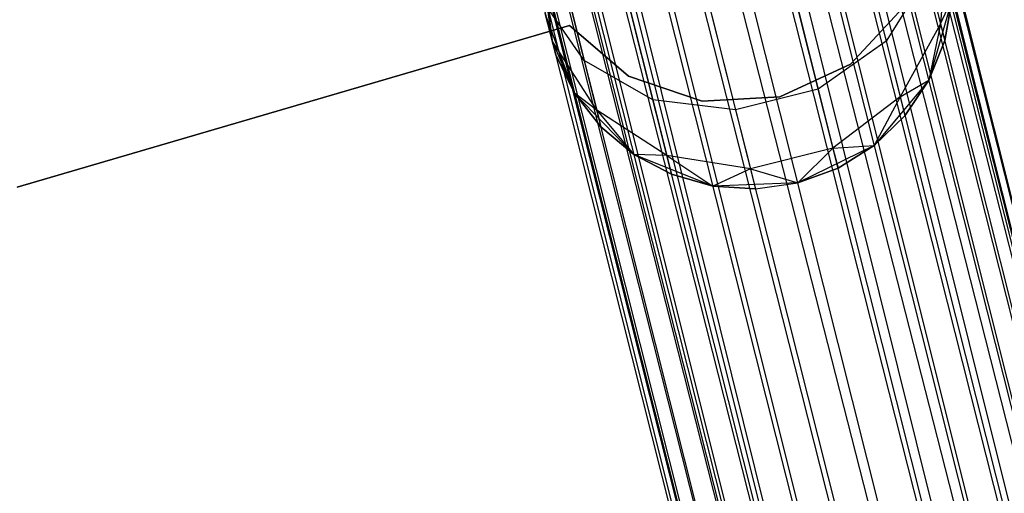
# Model space of a CAD drawing. Extents: x -189 to 189, y -189 to 189.
# Tile 263 of 591: x -18.3 to -13.49, y 56.12 to 58.43. Entities that reach past the tile are written whole.
import ezdxf

# ---------------------------------------------------------------- set-up
doc = ezdxf.new("R2010")
doc.units = 0
doc.header["$LTSCALE"] = 25.4
doc.layers.get('0').update_dxf_attribs({"linetype": 'CONTINUOUS'})

# ---------------------------------------------------------------- blocks, each defined once
blk = doc.blocks.new('CAMELEON-KENAI-C-12244_STL')
at = {"color": 0}
for p, q in [((-40.1724, 163.6158, -9.809), (-9.5821, 42.1675, -9.6045)), ((-40.1724, 163.6158, -9.809), (-9.5821, 42.1675, -9.3955)), ((-40.1724, 163.6158, -9.809), (-9.6242, 42.1569, -9.809)), ((-40.1724, 163.6158, -9.809), (-9.6242, 42.1569, -9.809)), ((-40.1724, 163.6158, -9.809), (-9.5821, 42.1675, -9.6045)), ((-40.1724, 163.6158, -9.809), (-9.5821, 42.1675, -9.3955)), ((-40.1302, 163.6264, -9.3955), (-9.5821, 42.1675, -9.3955)), ((-40.1302, 163.6264, -9.3955), (-9.5821, 42.1675, -9.3955)), ((-40.1302, 163.6264, -9.3955), (-9.6242, 42.1569, -9.191)), ((-40.1302, 163.6264, -9.3955), (-9.6242, 42.1569, -9.191)), ((-40.2548, 163.5951, -9), (-9.6242, 42.1569, -9.191)), ((-40.2548, 163.5951, -9), (-9.6242, 42.1569, -9.191)), ((-40.2548, 163.5951, -9), (-9.7067, 42.1361, -9)), ((-9.9765, 42.0683, -8.691), (-40.2548, 163.5951, -9)), ((-9.9765, 42.0683, -8.691), (-40.2548, 163.5951, -9)), ((-9.8259, 42.1062, -8.8309), (-40.2548, 163.5951, -9)), ((-9.8259, 42.1062, -8.8309), (-40.2548, 163.5951, -9)), ((-40.2548, 163.5951, -9), (-9.7067, 42.1361, -9)), ((-40.5247, 163.5272, -8.691), (-9.9765, 42.0683, -8.691)), ((-10.3449, 41.9756, -8.5219), (-40.5247, 163.5272, -8.691)), ((-10.3449, 41.9756, -8.5219), (-40.5247, 163.5272, -8.691)), ((-10.1521, 42.0241, -8.5864), (-40.5247, 163.5272, -8.691)), ((-10.1521, 42.0241, -8.5864), (-40.5247, 163.5272, -8.691)), ((-40.5247, 163.5272, -8.691), (-9.9765, 42.0683, -8.691)), ((-40.374, 163.5651, -10.1691), (-9.8259, 42.1062, -10.1691)), ((-40.374, 163.5651, -10.1691), (-9.8259, 42.1062, -10.1691)), ((-40.374, 163.5651, -10.1691), (-9.7067, 42.1361, -10)), ((-40.374, 163.5651, -10.1691), (-9.7067, 42.1361, -10)), ((-40.374, 163.5651, -10.1691), (-9.6242, 42.1569, -9.809)), ((-40.374, 163.5651, -10.1691), (-9.6242, 42.1569, -9.809)), ((-40.7003, 163.4831, -10.4135), (-10.1521, 42.0241, -10.4135)), ((-40.7003, 163.4831, -10.4135), (-10.1521, 42.0241, -10.4135)), ((-40.7003, 163.4831, -10.4135), (-9.9765, 42.0683, -10.309)), ((-40.7003, 163.4831, -10.4135), (-9.9765, 42.0683, -10.309)), ((-40.7003, 163.4831, -10.4135), (-9.8259, 42.1062, -10.1691)), ((-40.7003, 163.4831, -10.4135), (-9.8259, 42.1062, -10.1691)), ((-10.3449, 41.9756, -8.5219), (-40.8931, 163.4346, -8.5219)), ((-10.3449, 41.9756, -8.5219), (-40.8931, 163.4346, -8.5219)), ((-10.1521, 42.0241, -10.4135), (-41.0947, 163.3839, -10.5)), ((-10.5466, 41.9249, -8.5), (-41.0947, 163.3839, -8.5)), ((-10.5466, 41.9249, -8.5), (-41.0947, 163.3839, -8.5)), ((-10.3449, 41.9756, -10.4781), (-41.0947, 163.3839, -10.5)), ((-10.1521, 42.0241, -10.4135), (-41.0947, 163.3839, -10.5)), ((-10.3449, 41.9756, -10.4781), (-41.0947, 163.3839, -10.5)), ((-10.5466, 41.9249, -10.5), (-41.0947, 163.3839, -10.5)), ((-10.5466, 41.9249, -10.5), (-41.0947, 163.3839, -10.5)), ((-41.2963, 163.3332, -8.5219), (-10.7482, 41.8742, -8.5219)), ((-11.1166, 41.7815, -8.691), (-41.2963, 163.3332, -8.5219)), ((-11.1166, 41.7815, -8.691), (-41.2963, 163.3332, -8.5219)), ((-10.941, 41.8257, -8.5864), (-41.2963, 163.3332, -8.5219)), ((-10.941, 41.8257, -8.5864), (-41.2963, 163.3332, -8.5219)), ((-41.2963, 163.3332, -8.5219), (-10.7482, 41.8742, -8.5219)), ((-41.4892, 163.2847, -10.4135), (-11.1166, 41.7815, -10.309)), ((-41.4892, 163.2847, -10.4135), (-11.1166, 41.7815, -10.309)), ((-41.4892, 163.2847, -10.4135), (-10.941, 41.8257, -10.4135)), ((-10.5466, 41.9249, -10.5), (-41.4892, 163.2847, -10.4135)), ((-10.5466, 41.9249, -10.5), (-41.4892, 163.2847, -10.4135)), ((-10.7482, 41.8742, -10.4781), (-41.4892, 163.2847, -10.4135)), ((-10.7482, 41.8742, -10.4781), (-41.4892, 163.2847, -10.4135)), ((-41.4892, 163.2847, -10.4135), (-10.941, 41.8257, -10.4135)), ((-11.2673, 41.7436, -8.8309), (-41.6647, 163.2405, -8.691)), ((-11.2673, 41.7436, -8.8309), (-41.6647, 163.2405, -8.691)), ((-11.1166, 41.7815, -8.691), (-41.6647, 163.2405, -8.691)), ((-11.1166, 41.7815, -8.691), (-41.6647, 163.2405, -8.691)), ((-41.8154, 163.2026, -10.1691), (-11.2673, 41.7436, -10.1691)), ((-41.8154, 163.2026, -10.1691), (-11.2673, 41.7436, -10.1691)), ((-41.8154, 163.2026, -10.1691), (-11.1166, 41.7815, -10.309)), ((-41.8154, 163.2026, -10.1691), (-11.1166, 41.7815, -10.309)), ((-42.0592, 163.1413, -9.3955), (-11.511, 41.6823, -9.3955)), ((-42.0592, 163.1413, -9.3955), (-11.511, 41.6823, -9.6045)), ((-42.0592, 163.1413, -9.3955), (-11.511, 41.6823, -9.3955)), ((-42.0592, 163.1413, -9.3955), (-11.511, 41.6823, -9.6045)), ((-42.0592, 163.1413, -9.3955), (-11.4689, 41.6929, -9.809)), ((-42.0592, 163.1413, -9.3955), (-11.4689, 41.6929, -9.809)), ((-42.017, 163.1519, -9.809), (-11.4689, 41.6929, -9.809)), ((-42.017, 163.1519, -9.809), (-11.4689, 41.6929, -9.809)), ((-42.017, 163.1519, -9.809), (-11.3864, 41.7137, -10)), ((-42.017, 163.1519, -9.809), (-11.3864, 41.7137, -10)), ((-42.017, 163.1519, -9.809), (-11.2673, 41.7436, -10.1691)), ((-42.017, 163.1519, -9.809), (-11.2673, 41.7436, -10.1691)), ((-11.3864, 41.7137, -9), (-41.9346, 163.1726, -9)), ((-41.9346, 163.1726, -9), (-11.4689, 41.6929, -9.191)), ((-11.3864, 41.7137, -9), (-41.9346, 163.1726, -9)), ((-11.2673, 41.7436, -8.8309), (-41.9346, 163.1726, -9)), ((-11.2673, 41.7436, -8.8309), (-41.9346, 163.1726, -9)), ((-41.9346, 163.1726, -9), (-11.4689, 41.6929, -9.191)), ((-41.9346, 163.1726, -9), (-11.511, 41.6823, -9.3955)), ((-41.9346, 163.1726, -9), (-11.511, 41.6823, -9.3955)), ((-13.7694, 58.8162, -160.9553), (-13.8008, 58.4144, -160.853)), ((-13.7694, 58.8162, -160.9553), (-13.8008, 58.4144, -160.853)), ((-14.1752, 58.7621, -159.5137), (-14.0663, 58.3292, -160.0955)), ((-14.1752, 58.7621, -159.5137), (-14.0663, 58.3292, -160.0955)), ((-15.6984, 58.331, -160.9553), (-15.7536, 58.729, -161.0623)), ((-15.6984, 58.331, -160.9553), (-15.7536, 58.729, -161.0623)), ((-15.7396, 58.6731, -161.5), (-15.6984, 58.331, -160.9553)), ((-15.7396, 58.6731, -161.5), (-15.6984, 58.331, -160.9553)), ((-13.8617, 58.6566, -160.25), (-14.0663, 58.3292, -160.0955)), ((-13.8617, 58.6566, -160.25), (-14.0663, 58.3292, -160.0955)), ((-13.8617, 58.6566, -160.25), (-13.8008, 58.4144, -160.853)), ((-13.8617, 58.6566, -160.25), (-13.8008, 58.4144, -160.853)), ((-15.6384, 58.6194, -159.7322), (-15.5415, 58.2341, -160.25)), ((-15.6384, 58.6194, -159.7322), (-15.5415, 58.2341, -160.25)), ((-14.5144, 58.5535, -159.3941), (-14.399, 58.0945, -160.0109)), ((-14.5144, 58.5535, -159.3941), (-14.399, 58.0945, -160.0109)), ((-15.5415, 58.2341, -160.25), (-15.7496, 58.5349, -160.4477)), ((-15.7496, 58.5349, -160.4477), (-15.6984, 58.331, -160.9553)), ((-15.7496, 58.5349, -160.4477), (-15.6984, 58.331, -160.9553)), ((-15.5415, 58.2341, -160.25), (-15.7496, 58.5349, -160.4477)), ((-13.7442, 58.5377, -167), (-13.858, 58.1378, -167)), ((-13.7442, 58.5377, -167), (-13.858, 58.1378, -167)), ((-13.8008, 58.4144, -160.853), (-13.7442, 58.5377, -161.5)), ((-13.8008, 58.4144, -160.853), (-13.7442, 58.5377, -161.5)), ((-13.78, 58.3317, -161.5), (-13.7442, 58.5377, -161.5)), ((-13.7442, 58.5377, -167), (-13.78, 58.3317, -161.5)), ((-13.78, 58.3317, -161.5), (-13.7442, 58.5377, -161.5)), ((-13.7442, 58.5377, -167), (-13.78, 58.3317, -161.5)), ((-15.5888, 58.0738, -167), (-15.7319, 58.4642, -167)), ((-15.7319, 58.4642, -161.5), (-15.6984, 58.331, -160.9553)), ((-15.7319, 58.4642, -161.5), (-15.6984, 58.331, -160.9553)), ((-15.6809, 58.2615, -161.5), (-15.7319, 58.4642, -167)), ((-15.6809, 58.2615, -161.5), (-15.7319, 58.4642, -167)), ((-15.5888, 58.0738, -167), (-15.7319, 58.4642, -167)), ((-15.3153, 58.4754, -159.5137), (-15.2064, 58.0424, -160.0955)), ((-15.3153, 58.4754, -159.5137), (-15.2064, 58.0424, -160.0955)), ((-14.9177, 58.452, -159.3941), (-14.8022, 57.993, -160.0109)), ((-14.9177, 58.452, -159.3941), (-14.8022, 57.993, -160.0109)), ((-14.2413, 58.2171, -165), (-13.982, 58.4953, -165)), ((-13.982, 58.4953, -167), (-14.2413, 58.2171, -167)), ((-13.982, 58.4953, -167), (-14.2413, 58.2171, -167)), ((-14.2413, 58.2171, -165), (-13.982, 58.4953, -165)), ((-18.3129, 57.6154, -165), (-15.6139, 58.4053, -165)), ((-15.6139, 58.4053, -167), (-18.3129, 57.6154, -167)), ((-15.6139, 58.4053, -167), (-18.3129, 57.6154, -167)), ((-18.3129, 57.6154, -165), (-15.6139, 58.4053, -165)), ((-15.6139, 58.4053, -167), (-15.6139, 58.4053, -165)), ((-15.6139, 58.4053, -165), (-15.3255, 58.1574, -165)), ((-15.3255, 58.1574, -167), (-15.6139, 58.4053, -167)), ((-15.6139, 58.4053, -167), (-15.6139, 58.4053, -165)), ((-15.3255, 58.1574, -167), (-15.6139, 58.4053, -167)), ((-15.6139, 58.4053, -165), (-15.3255, 58.1574, -165)), ((-13.8008, 58.4144, -160.853), (-13.9979, 58.057, -160.773)), ((-13.8008, 58.4144, -160.853), (-13.9979, 58.057, -160.773)), ((-13.8008, 58.4144, -160.853), (-13.858, 58.1378, -161.5)), ((-13.8008, 58.4144, -160.853), (-13.858, 58.1378, -161.5)), ((-13.8008, 58.4144, -160.853), (-13.78, 58.3317, -161.5)), ((-13.8008, 58.4144, -160.853), (-13.78, 58.3317, -161.5)), ((-15.4806, 57.9919, -160.853), (-15.6984, 58.331, -160.9553)), ((-15.6984, 58.331, -160.9553), (-15.5888, 58.0738, -161.5)), ((-15.6984, 58.331, -160.9553), (-15.5888, 58.0738, -161.5)), ((-15.6984, 58.331, -160.9553), (-15.6809, 58.2615, -161.5)), ((-15.6984, 58.331, -160.9553), (-15.6809, 58.2615, -161.5)), ((-15.4806, 57.9919, -160.853), (-15.6984, 58.331, -160.9553)), ((-14.0663, 58.3292, -160.0955), (-14.399, 58.0945, -160.0109)), ((-14.0663, 58.3292, -160.0955), (-14.399, 58.0945, -160.0109)), ((-14.0663, 58.3292, -160.0955), (-13.9979, 58.057, -160.773)), ((-14.0663, 58.3292, -160.0955), (-13.9979, 58.057, -160.773)), ((-13.858, 58.1378, -161.5), (-13.78, 58.3317, -161.5)), ((-13.78, 58.3317, -161.5), (-13.858, 58.1378, -167)), ((-13.78, 58.3317, -161.5), (-13.858, 58.1378, -167)), ((-13.858, 58.1378, -161.5), (-13.78, 58.3317, -161.5)), ((-15.6809, 58.2615, -161.5), (-15.5888, 58.0738, -161.5)), ((-15.5888, 58.0738, -167), (-15.6809, 58.2615, -161.5)), ((-15.6809, 58.2615, -161.5), (-15.5888, 58.0738, -161.5)), ((-15.5888, 58.0738, -167), (-15.6809, 58.2615, -161.5)), ((-15.2064, 58.0424, -160.0955), (-15.5415, 58.2341, -160.25)), ((-15.5415, 58.2341, -160.25), (-15.4806, 57.9919, -160.853)), ((-15.5415, 58.2341, -160.25), (-15.4806, 57.9919, -160.853)), ((-15.2064, 58.0424, -160.0955), (-15.5415, 58.2341, -160.25)), ((-14.5858, 58.056, -165), (-14.2413, 58.2171, -165)), ((-14.2413, 58.2171, -167), (-14.5858, 58.056, -167)), ((-14.2413, 58.2171, -167), (-14.5858, 58.056, -167)), ((-14.5858, 58.056, -165), (-14.2413, 58.2171, -165)), ((-14.2413, 58.2171, -165), (-14.2413, 58.2171, -167)), ((-14.2413, 58.2171, -165), (-14.2413, 58.2171, -167)), ((-15.3255, 58.1574, -165), (-15.3255, 58.1574, -167)), ((-15.3255, 58.1574, -165), (-15.3255, 58.1574, -167)), ((-15.3255, 58.1574, -165), (-14.9655, 58.035, -165)), ((-14.9655, 58.035, -167), (-15.3255, 58.1574, -167)), ((-14.9655, 58.035, -167), (-15.3255, 58.1574, -167)), ((-15.3255, 58.1574, -165), (-14.9655, 58.035, -165)), ((-13.858, 58.1378, -167), (-14.1246, 57.8187, -167)), ((-13.858, 58.1378, -167), (-14.1246, 57.8187, -167)), ((-13.9979, 58.057, -160.773), (-13.858, 58.1378, -161.5)), ((-13.9979, 58.057, -160.773), (-13.858, 58.1378, -161.5)), ((-13.9745, 57.9642, -161.5), (-13.858, 58.1378, -161.5)), ((-13.858, 58.1378, -167), (-13.9745, 57.9642, -161.5)), ((-13.9745, 57.9642, -161.5), (-13.858, 58.1378, -161.5)), ((-13.858, 58.1378, -167), (-13.9745, 57.9642, -161.5)), ((-13.858, 58.1378, -161.5), (-13.858, 58.1378, -167)), ((-13.858, 58.1378, -161.5), (-13.858, 58.1378, -167)), ((-15.2994, 57.7752, -167), (-15.5888, 58.0738, -167)), ((-15.4806, 57.9919, -160.853), (-15.5888, 58.0738, -161.5)), ((-15.5888, 58.0738, -161.5), (-15.4598, 57.9093, -161.5)), ((-15.4806, 57.9919, -160.853), (-15.5888, 58.0738, -161.5)), ((-15.4598, 57.9093, -161.5), (-15.5888, 58.0738, -167)), ((-15.2994, 57.7752, -167), (-15.5888, 58.0738, -167)), ((-15.4598, 57.9093, -161.5), (-15.5888, 58.0738, -167)), ((-15.5888, 58.0738, -161.5), (-15.4598, 57.9093, -161.5)), ((-15.5888, 58.0738, -161.5), (-15.5888, 58.0738, -167)), ((-15.5888, 58.0738, -161.5), (-15.5888, 58.0738, -167)), ((-14.399, 58.0945, -160.0109), (-14.8022, 57.993, -160.0109)), ((-14.399, 58.0945, -160.0109), (-14.8022, 57.993, -160.0109)), ((-14.399, 58.0945, -160.0109), (-14.3264, 57.8059, -160.7292)), ((-14.399, 58.0945, -160.0109), (-14.3264, 57.8059, -160.7292)), ((-14.8022, 57.993, -160.0109), (-15.2064, 58.0424, -160.0955)), ((-15.2064, 58.0424, -160.0955), (-15.1379, 57.7703, -160.773)), ((-15.2064, 58.0424, -160.0955), (-15.1379, 57.7703, -160.773)), ((-14.8022, 57.993, -160.0109), (-15.2064, 58.0424, -160.0955)), ((-14.9655, 58.035, -165), (-14.5858, 58.056, -165)), ((-14.5858, 58.056, -167), (-14.9655, 58.035, -167)), ((-14.5858, 58.056, -167), (-14.9655, 58.035, -167)), ((-14.9655, 58.035, -165), (-14.5858, 58.056, -165)), ((-14.9655, 58.035, -165), (-14.9655, 58.035, -167)), ((-14.9655, 58.035, -165), (-14.9655, 58.035, -167)), ((-14.5858, 58.056, -165), (-14.5858, 58.056, -167)), ((-14.5858, 58.056, -165), (-14.5858, 58.056, -167)), ((-13.9979, 58.057, -160.773), (-14.3264, 57.8059, -160.7292)), ((-13.9979, 58.057, -160.773), (-14.3264, 57.8059, -160.7292)), ((-13.9979, 58.057, -160.773), (-14.1246, 57.8187, -161.5)), ((-13.9979, 58.057, -160.773), (-14.1246, 57.8187, -161.5)), ((-13.9979, 58.057, -160.773), (-13.9745, 57.9642, -161.5)), ((-13.9979, 58.057, -160.773), (-13.9745, 57.9642, -161.5)), ((-15.1379, 57.7703, -160.773), (-15.4806, 57.9919, -160.853)), ((-15.4806, 57.9919, -160.853), (-15.2994, 57.7752, -161.5)), ((-15.4806, 57.9919, -160.853), (-15.2994, 57.7752, -161.5)), ((-15.4806, 57.9919, -160.853), (-15.4598, 57.9093, -161.5)), ((-15.4806, 57.9919, -160.853), (-15.4598, 57.9093, -161.5)), ((-15.1379, 57.7703, -160.773), (-15.4806, 57.9919, -160.853)), ((-14.8022, 57.993, -160.0109), (-14.7297, 57.7045, -160.7292)), ((-14.8022, 57.993, -160.0109), (-14.7297, 57.7045, -160.7292)), ((-14.1246, 57.8187, -161.5), (-13.9745, 57.9642, -161.5)), ((-13.9745, 57.9642, -161.5), (-14.1246, 57.8187, -167)), ((-13.9745, 57.9642, -161.5), (-14.1246, 57.8187, -167)), ((-14.1246, 57.8187, -161.5), (-13.9745, 57.9642, -161.5)), ((-15.4598, 57.9093, -161.5), (-15.2994, 57.7752, -161.5)), ((-15.2994, 57.7752, -167), (-15.4598, 57.9093, -161.5)), ((-15.4598, 57.9093, -161.5), (-15.2994, 57.7752, -161.5)), ((-15.2994, 57.7752, -167), (-15.4598, 57.9093, -161.5)), ((-14.3264, 57.8059, -160.7292), (-14.7297, 57.7045, -160.7292)), ((-14.3264, 57.8059, -160.7292), (-14.7297, 57.7045, -160.7292)), ((-14.1246, 57.8187, -167), (-14.498, 57.6356, -167)), ((-14.1246, 57.8187, -167), (-14.498, 57.6356, -167)), ((-14.3264, 57.8059, -160.7292), (-14.498, 57.6356, -161.5)), ((-14.3264, 57.8059, -160.7292), (-14.498, 57.6356, -161.5)), ((-14.3264, 57.8059, -160.7292), (-14.1246, 57.8187, -161.5)), ((-14.3264, 57.8059, -160.7292), (-14.1246, 57.8187, -161.5)), ((-14.3264, 57.8059, -160.7292), (-14.3017, 57.7075, -161.5)), ((-14.3264, 57.8059, -160.7292), (-14.3017, 57.7075, -161.5)), ((-14.3017, 57.7075, -161.5), (-14.1246, 57.8187, -161.5)), ((-14.1246, 57.8187, -167), (-14.3017, 57.7075, -161.5)), ((-14.3017, 57.7075, -161.5), (-14.1246, 57.8187, -161.5)), ((-14.1246, 57.8187, -167), (-14.3017, 57.7075, -161.5)), ((-14.1246, 57.8187, -161.5), (-14.1246, 57.8187, -167)), ((-14.1246, 57.8187, -161.5), (-14.1246, 57.8187, -167)), ((-14.9135, 57.6203, -167), (-15.2994, 57.7752, -167)), ((-15.1379, 57.7703, -160.773), (-15.2994, 57.7752, -161.5)), ((-15.2994, 57.7752, -161.5), (-15.1146, 57.6775, -161.5)), ((-15.1379, 57.7703, -160.773), (-15.2994, 57.7752, -161.5)), ((-15.1146, 57.6775, -161.5), (-15.2994, 57.7752, -167)), ((-14.9135, 57.6203, -167), (-15.2994, 57.7752, -167)), ((-15.1146, 57.6775, -161.5), (-15.2994, 57.7752, -167)), ((-15.2994, 57.7752, -161.5), (-15.1146, 57.6775, -161.5)), ((-15.2994, 57.7752, -161.5), (-15.2994, 57.7752, -167)), ((-15.2994, 57.7752, -161.5), (-15.2994, 57.7752, -167)), ((-14.7297, 57.7045, -160.7292), (-15.1379, 57.7703, -160.773)), ((-15.1379, 57.7703, -160.773), (-14.9135, 57.6203, -161.5)), ((-15.1379, 57.7703, -160.773), (-14.9135, 57.6203, -161.5)), ((-15.1379, 57.7703, -160.773), (-15.1146, 57.6775, -161.5)), ((-15.1379, 57.7703, -160.773), (-15.1146, 57.6775, -161.5)), ((-14.7297, 57.7045, -160.7292), (-15.1379, 57.7703, -160.773)), ((-14.7297, 57.7045, -160.7292), (-14.9135, 57.6203, -161.5)), ((-14.7297, 57.7045, -160.7292), (-14.9135, 57.6203, -161.5)), ((-14.7297, 57.7045, -160.7292), (-14.498, 57.6356, -161.5)), ((-14.7297, 57.7045, -160.7292), (-14.498, 57.6356, -161.5)), ((-14.7297, 57.7045, -160.7292), (-14.7049, 57.6061, -161.5)), ((-14.7297, 57.7045, -160.7292), (-14.7049, 57.6061, -161.5)), ((-14.498, 57.6356, -161.5), (-14.3017, 57.7075, -161.5)), ((-14.3017, 57.7075, -161.5), (-14.498, 57.6356, -167)), ((-14.498, 57.6356, -161.5), (-14.3017, 57.7075, -161.5)), ((-14.3017, 57.7075, -161.5), (-14.498, 57.6356, -167)), ((-15.1146, 57.6775, -161.5), (-14.9135, 57.6203, -161.5)), ((-14.9135, 57.6203, -167), (-15.1146, 57.6775, -161.5)), ((-15.1146, 57.6775, -161.5), (-14.9135, 57.6203, -161.5)), ((-14.9135, 57.6203, -167), (-15.1146, 57.6775, -161.5)), ((-14.498, 57.6356, -167), (-14.9135, 57.6203, -167)), ((-14.498, 57.6356, -167), (-14.9135, 57.6203, -167)), ((-14.7049, 57.6061, -161.5), (-14.498, 57.6356, -161.5)), ((-14.7049, 57.6061, -161.5), (-14.498, 57.6356, -161.5)), ((-14.7049, 57.6061, -161.5), (-14.498, 57.6356, -167)), ((-14.7049, 57.6061, -161.5), (-14.498, 57.6356, -167)), ((-14.498, 57.6356, -161.5), (-14.498, 57.6356, -167)), ((-14.498, 57.6356, -161.5), (-14.498, 57.6356, -167)), ((-14.9135, 57.6203, -161.5), (-14.7049, 57.6061, -161.5)), ((-14.7049, 57.6061, -161.5), (-14.9135, 57.6203, -167)), ((-14.7049, 57.6061, -161.5), (-14.9135, 57.6203, -167)), ((-14.9135, 57.6203, -161.5), (-14.7049, 57.6061, -161.5)), ((-14.9135, 57.6203, -161.5), (-14.9135, 57.6203, -167)), ((-14.9135, 57.6203, -161.5), (-14.9135, 57.6203, -167))]:
    blk.add_line(p, q, dxfattribs=at)

msp = doc.modelspace()

# ---------------------------------------------------------------- block references
at = {"color": 0}
msp.add_blockref('CAMELEON-KENAI-C-12244_STL', (0, 0), dxfattribs=at)

doc.saveas('drawing.dxf')
